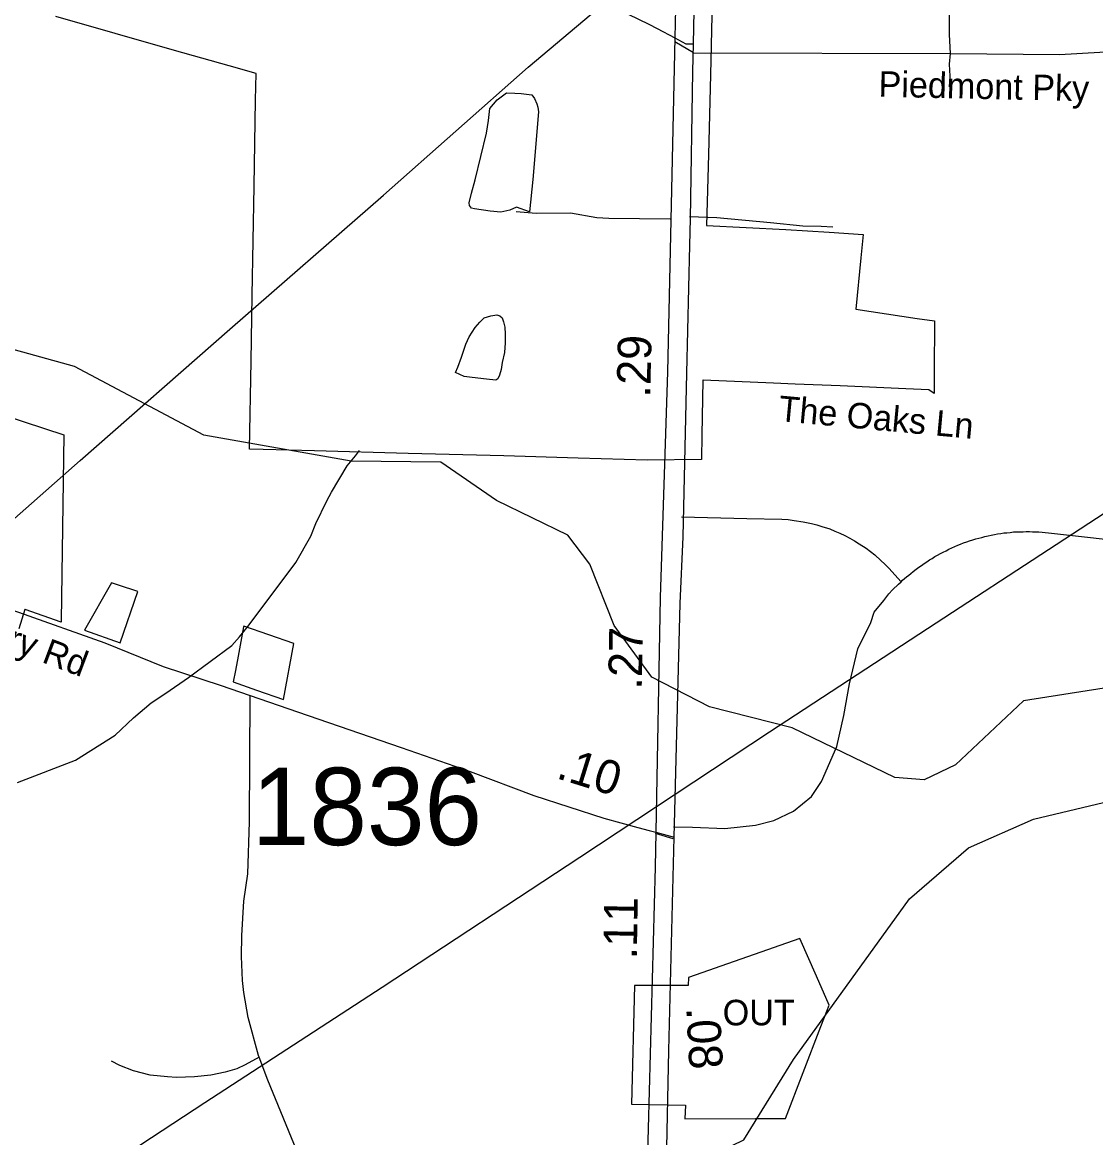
# Model space of a CAD drawing. Extents: x 1662474 to 1856135, y 779280 to 917889.
# Drawn here: x 1713168 to 1717162, y 835176 to 839326 of the extents above; entities that cross this region are included whole.
import ezdxf

# ---------------------------------------------------------------- set-up
doc = ezdxf.new("R2010")
doc.units = 0
for name, color, linetype in [('Cogo Default Point CELL', 7, 'Continuous'), ('Exist Boundary Political City Limit New', 7, 'Continuous'), ('Exist Boundary Political City Limit New Hole', 7, 'Continuous'), ('Exist Hydrographic Misc Water Feature', 7, 'Continuous'), ('Exist Hydrographic Pond Under 1500 Sq Ft', 7, 'Continuous'), ('Exist Road Non-System Type 51', 7, 'Continuous'), ('Exist Road Non-System Type 51 Label', 7, 'Continuous'), ('Exist Road Primary NC Divided Attributed', 7, 'Continuous'), ('Exist Road Primary NC Service Mileage Hundredths English Label', 7, 'Continuous'), ('Exist Road Secondary Mileage Tenths English Label', 7, 'Continuous'), ('Exist Road Secondary Type 51 Attributed', 7, 'Continuous'), ('Exist Road Secondary Type 51 Label', 7, 'Continuous'), ('Exist Utilities Electrical Transmission Line', 7, 'Continuous'), ('Map Preparation Boundary City Limit Buffer Line', 7, 'Continuous'), ('Prop Guardrail', 7, 'Continuous')]:
    doc.layers.add(name, color=color, linetype=linetype)

msp = doc.modelspace()

# ---------------------------------------------------------------- linework, layer by layer
at = {"layer": 'Exist Boundary Political City Limit New'}
for points in [[(1715736.6, 839462.5), (1715728.8, 839130.1), (1715721.2, 838834.4), (1715714.1, 838569.9), (1716008.9, 838554.6)], [(1716008.9, 838554.6), (1716170.1, 838545.6), (1716297.4, 838536.2), (1716288.6, 838449.8), (1716269.1, 838259.2), (1716498.2, 838224.3), (1716562.6, 838214.8), (1716561.2, 838024.2), (1716560.6, 837952.3), (1716560.6, 837945), (1716541, 837958.9), (1716456.1, 837962.6), (1716211.5, 837972.9), (1716043.4, 837980.1), (1715962.6, 837983.5), (1715702.1, 837994.6), (1715700.2, 837994.6), (1715696.8, 837790.2), (1715695.1, 837700.6), (1715695.1, 837699.6), (1715492.9, 837697.2), (1715236.8, 837704.6), (1714960.2, 837712.5), (1714604, 837721.9), (1714256, 837731.4), (1714064.2, 837736.6), (1714013.8, 837737.9), (1714019.5, 838065), (1714023.8, 838309.6), (1714030.9, 838716.2), (1714036.4, 839036.2), (1714037.9, 839134.8), (1713938.1, 839163.3), (1713734.9, 839221.5), (1713292.8, 839348)], [(1713099.6, 837864.4), (1713322.5, 837790.6), (1713313.4, 837100.5), (1713313.4, 837093.9), (1713179.1, 837140.9), (1713178.2, 837141.2), (1713155.4, 837069.3)]]:
    msp.add_lwpolyline(points, dxfattribs=at)
at = {"layer": 'Exist Boundary Political City Limit New Hole'}
for points in [[(1713532.4, 837017.9), (1713598.6, 837207.9), (1713526.6, 837232.2), (1713500.6, 837241.1), (1713400.4, 837063.9), (1713532.4, 837017.9)], [(1714178.9, 837015.4), (1713992.5, 837079.2), (1713991.9, 837076.4), (1713971, 836967.1), (1713961, 836914.6), (1713952.9, 836871.9), (1714039.8, 836841.8), (1714139.8, 836807), (1714178.9, 837015.4)], [(1715635.2, 835297.9), (1715633.9, 835246.5), (1715895.9, 835247.2), (1716007.5, 835247.4), (1716139.8, 835590.5), (1716153.1, 835625.2), (1716170.4, 835669.7), (1716123.2, 835776.9), (1716061.2, 835917.7), (1715646.9, 835772.7), (1715646.2, 835742.1), (1715446.2, 835743.1), (1715435.4, 835301.4), (1715635.2, 835297.9)]]:
    msp.add_lwpolyline(points, dxfattribs=at)
at = {"layer": 'Exist Hydrographic Misc Water Feature'}
for points in [[(1717707.3, 836545.6), (1717268.2, 836833.5), (1717193.3, 836848.2), (1716893.3, 836801.8), (1716640.3, 836564), (1716523.3, 836507.3), (1716415.2, 836516.1), (1716033.2, 836701.1), (1715725.2, 836779.6), (1715510.2, 836889), (1715370.3, 837082.2), (1715280.3, 837310.5), (1715198.2, 837417.3), (1714933.2, 837547.4), (1714725.2, 837689.5), (1714392.2, 837693), (1713843.3, 837789.4), (1713362.2, 838045.5), (1712838.2, 838190.7)], [(1713150.2, 836498), (1713366.7, 836581.4), (1713513.4, 836674.4), (1713581.8, 836738.7), (1713648.3, 836794), (1713702.5, 836829.8), (1713786.8, 836887.9), (1713947.6, 837007), (1713975.9, 837039.2), (1714008.1, 837078.8), (1714185.5, 837316.4), (1714242, 837413.7), (1714260.2, 837461.8), (1714300.9, 837545.5), (1714319, 837577.9), (1714377.6, 837675.2), (1714407.8, 837713.2), (1714423.4, 837732.5)], [(1714158.9, 833372.3), (1714250, 833455.3), (1714294.3, 833509.9), (1714490.2, 833975.3), (1714591.3, 834071.7), (1715102.3, 834261.5), (1715236.3, 834409.8), (1715449.2, 834874.8), (1715468.3, 835064.8), (1715610.3, 835130.8), (1715768.3, 835127.7), (1715852.3, 835168.6), (1716038.2, 835466.8), (1716469.3, 836065.3), (1716688.2, 836254.5), (1716930.3, 836361.2), (1717707.3, 836545.6)]]:
    msp.add_lwpolyline(points, dxfattribs=at)
at = {"layer": 'Exist Hydrographic Pond Under 1500 Sq Ft'}
for points in [[(1715055.7, 838620.7), (1715006.9, 838638.5), (1714982.8, 838626.5), (1714949, 838619.6), (1714909, 838623.7), (1714850.9, 838632.2), (1714839, 838634.1), (1714832.3, 838644.2), (1714831, 838654), (1714839.1, 838689.9), (1714853.4, 838739.7), (1714895.5, 838914), (1714903.3, 838961.1), (1714908.4, 839005.6), (1714934.6, 839037), (1714970.1, 839063.1), (1715001.4, 839062.7), (1715024.9, 839060.9), (1715063.5, 839055.5), (1715073.5, 839042.9), (1715083.2, 839023), (1715086.6, 839010.1), (1715089, 838993.4), (1715067.7, 838741.1), (1715055.7, 838620.7)], [(1714780, 838022.8), (1714788.2, 838042.3), (1714802.4, 838080.5), (1714818.8, 838128.6), (1714830.8, 838156.3), (1714853, 838190.3), (1714871, 838210.4), (1714887.1, 838226.6), (1714911.4, 838234.2), (1714933.4, 838237.9), (1714945.4, 838234.4), (1714953.2, 838226), (1714959.2, 838211.9), (1714963.1, 838192.2), (1714964.9, 838165.9), (1714964.9, 838133.8), (1714962.7, 838097.8), (1714954.3, 838060.2), (1714950.2, 838034), (1714944.1, 838013.7), (1714938.1, 837999.8), (1714930.2, 837994.2), (1714896, 837998.2), (1714842, 838004.2), (1714811.9, 838008.2), (1714780, 838022.8)]]:
    msp.add_lwpolyline(points, dxfattribs=at)
at = {"layer": 'Exist Road Non-System Type 51'}
for p, q in [((1715666.1, 839212.1), (1715596, 839253.2)), ((1715666.1, 839212.1), (1716621.6, 839209.4)), ((1715522.8, 836309.2), (1715588.4, 836289.5))]:
    msp.add_line(p, q, dxfattribs=at)
for points in [[(1716621.6, 839209.4), (1716617.8, 839281.1), (1716615.9, 839924.1)], [(1716621.6, 839209.4), (1717027.1, 839206.6), (1717263.1, 839219.4), (1717467.4, 839265.1), (1717531.9, 839287.4)], [(1716617.9, 839085.2), (1716620.9, 839125.4), (1716618.1, 839170), (1716621.6, 839209.4)], [(1715005.4, 838621.8), (1715080.2, 838615.2), (1715208.1, 838617.1), (1715306.5, 838600.2), (1715350.1, 838596.6), (1715578.4, 838594.5)], [(1715650.4, 838602.9), (1715752.1, 838600), (1715951.9, 838581.1), (1716071.9, 838569), (1716140.6, 838567.4), (1716183.8, 838564.4)], [(1715621.4, 837486.4), (1715864, 837479.9), (1715994.4, 837476.9), (1716017.5, 837475.6), (1716040.4, 837472.8), (1716074.1, 837467.8), (1716104.1, 837461.7), (1716124.1, 837456.2), (1716143.5, 837450.7), (1716172.6, 837441), (1716191.5, 837433.1), (1716210.4, 837424.9), (1716228.8, 837416.2), (1716246.9, 837406.6), (1716264.8, 837397.2), (1716282.1, 837385.9), (1716307.5, 837369.1), (1716324.1, 837357.2), (1716340.1, 837344.4), (1716363.1, 837323.9), (1716377.9, 837310.5), (1716392.4, 837295.6), (1716437.8, 837244.7)], [(1716437.8, 837244.7), (1716442.9, 837250.2), (1716450.6, 837256.2), (1716458.1, 837263), (1716466.1, 837269.6), (1716474.1, 837275.6), (1716482.4, 837282.2), (1716494.4, 837291.9), (1716503.9, 837298.7), (1716513.6, 837305.5), (1716523.2, 837312.4), (1716533.2, 837319.2), (1716543.2, 837326), (1716553.1, 837331.5), (1716563.4, 837337.9), (1716573.6, 837343.9), (1716584.1, 837349.6), (1716594.6, 837354.9), (1716605.1, 837360.1), (1716615.6, 837365.7), (1716626.6, 837370.6), (1716637.4, 837375.4), (1716648.5, 837380.4), (1716659.5, 837384), (1716670.5, 837388.8), (1716681.9, 837392.7), (1716692.9, 837396.6), (1716704.6, 837400.5), (1716715.6, 837403.7), (1716727.1, 837406.9), (1716738.5, 837409.5), (1716750, 837412.4), (1716761.6, 837415.2), (1716773.1, 837417.6), (1716784.9, 837420.5), (1716796.8, 837422.6), (1716808.4, 837423.9), (1716820.4, 837426), (1716831.9, 837426.5), (1716843.8, 837427.9), (1716855.6, 837429.7), (1716867.6, 837429.7), (1716879.4, 837430.5), (1716891.8, 837430.8), (1716902.9, 837431), (1716915.1, 837431.2), (1716926.9, 837430.8), (1716938.8, 837430.2), (1716950.6, 837430.2), (1716962.4, 837428.9), (1716974.1, 837427.6), (1716986, 837426.5), (1717131.1, 837410.2), (1717436.9, 837375.6)], [(1715590.9, 836332.4), (1715662.2, 836331.5), (1715782.1, 836326.2), (1715896.6, 836338.4), (1715964.4, 836355.8), (1716037.1, 836390.5), (1716104.9, 836446), (1716141.4, 836501.6), (1716198.6, 836631.8), (1716224.6, 836746.4), (1716245.5, 836864.4), (1716276.8, 836994.5), (1716324.9, 837092.4), (1716338, 837131), (1716373.4, 837175.4), (1716392.9, 837199), (1716406.5, 837213.9), (1716428, 837235.8), (1716437.8, 837244.7)], [(1714049.2, 835475.5), (1714046.6, 835482.4), (1714008.1, 835622.9), (1713992.2, 835715.9), (1713987.6, 835761.6), (1713983.8, 835850.1), (1713984.9, 835928.6), (1713993, 836056), (1714007.6, 836158.2), (1714014.1, 836351.7), (1714016.4, 836820.2)], [(1714049.2, 835475.5), (1713997.9, 835447.5), (1713966.2, 835432), (1713922.9, 835420.5), (1713869.9, 835409.4), (1713808.6, 835402.1), (1713742.4, 835400.8), (1713709, 835402.2), (1713644, 835409.4), (1713582.4, 835424.9), (1713530.9, 835445), (1713500.4, 835460.5)], [(1714363.1, 834704.5), (1714081.9, 835390.5), (1714049.2, 835475.5)]]:
    msp.add_lwpolyline(points, dxfattribs=at)
at = {"layer": 'Exist Road Primary NC Divided Attributed'}
for points in [[(1715665.5, 839245.2), (1715694.5, 840641.3), (1715737.2, 841730.2), (1715754.8, 841874), (1715800.1, 842162.9), (1715821.1, 842312.6), (1715901.3, 842730.2), (1715980.5, 843112.8), (1716088.8, 843625.2), (1716127.1, 843800.2)], [(1715659.4, 841524.8), (1715646.3, 841314.2), (1715616, 840142.8), (1715596.6, 839267.5)], [(1715596.6, 839267.5), (1715569, 838025.9), (1715541.7, 837186.4), (1715525.8, 836312.5)], [(1715593.9, 836293.9), (1715616, 837163.7), (1715626.5, 837411.1), (1715640.9, 838020.4), (1715652.2, 838496.7), (1715653.9, 838594.7), (1715663.4, 839142.7), (1715665.5, 839245.2)], [(1715525.8, 836312.5), (1715523.4, 836182.6), (1715493.6, 835071.5), (1715489.3, 834817.2), (1715468.7, 834491), (1715443.9, 834259.9), (1715419.1, 834123.6), (1715386.2, 834005.1), (1715328.4, 833811.1), (1715266.3, 833657.2), (1715154.8, 833409.5), (1714846.4, 832892.5)], [(1714846.4, 832892.5), (1715138.3, 833260.9), (1715220.9, 833393), (1715262.2, 833475.6), (1715324.1, 833615.9), (1715439.5, 833917.9), (1715489.6, 834100.4), (1715521.2, 834274.1), (1715542.2, 834537.3), (1715564.8, 835079.6), (1715573.8, 835500.5), (1715593.9, 836293.9)]]:
    msp.add_lwpolyline(points, dxfattribs=at)
at = {"layer": 'Exist Road Secondary Type 51 Attributed'}
for points in [[(1710418.8, 841009.6), (1710563.7, 841009.6), (1710837.8, 841011.6), (1711210.1, 841002.1), (1711560.2, 841000), (1711747.3, 841000.7), (1711943.6, 840998.8), (1712221.8, 841000.2), (1712341.9, 841003), (1712403.8, 840984.3), (1712507.5, 840941.2), (1712714.7, 840855.1), (1712917.9, 840760.9), (1713172.6, 840624.5), (1713475.2, 840459.2), (1713843.4, 840255.4), (1714133.9, 840094.4), (1714480.1, 839883.9), (1714725, 839735.9), (1715021.5, 839576.8), (1715268.7, 839432), (1715499.9, 839319.2), (1715529.9, 839303.2), (1715596.6, 839267.5)], [(1715596.6, 839267.5), (1715637, 839245.9), (1715665.5, 839245.2)], [(1710944.1, 838118.4), (1711058.3, 838036.8), (1711314.9, 837858.2), (1711424.5, 837781.8), (1711482.4, 837740.4), (1711566.8, 837682.1), (1711642.8, 837635.4), (1711713.3, 837606.8), (1712023.8, 837497.1), (1712255.3, 837430.5), (1712559.8, 837323.9), (1712847.2, 837232.4), (1713154.5, 837131.3), (1713475.6, 837017.9), (1713692.5, 836929.5), (1713907.7, 836858.2), (1714192.1, 836761.2), (1714577.6, 836628.3), (1714835, 836539.2), (1715071, 836449.6), (1715331.7, 836365.5), (1715458.6, 836330.8), (1715500.2, 836319.4), (1715525.8, 836312.5)], [(1715525.8, 836312.5), (1715593.9, 836293.9)]]:
    msp.add_lwpolyline(points, dxfattribs=at)
at = {"layer": 'Exist Utilities Electrical Transmission Line'}
for points in [[(1713005.3, 834756), (1713847.9, 835307.5), (1714507.2, 835736.7), (1715243.2, 836219.4), (1715948.8, 836686.2), (1716567.8, 837092), (1717404.3, 837637.4), (1718087.8, 838090.6), (1719069.6, 838734.7), (1719749, 839171.9), (1720424.4, 839616.9)], [(1712754.5, 837141.9), (1713383.1, 837695.5), (1713940.9, 838184), (1714512.7, 838682.2), (1715050.5, 839158.9), (1715309, 839376.4)]]:
    msp.add_lwpolyline(points, dxfattribs=at)
at = {"layer": 'Map Preparation Boundary City Limit Buffer Line'}
for points in [[(1715736.6, 839462.5), (1715728.8, 839130.1), (1715721.2, 838834.4), (1715714.1, 838569.9), (1716008.9, 838554.6)], [(1716008.9, 838554.6), (1716170.1, 838545.6), (1716297.4, 838536.2), (1716288.6, 838449.8), (1716269.1, 838259.2), (1716498.2, 838224.3), (1716562.6, 838214.8), (1716561.2, 838024.2), (1716560.6, 837952.3), (1716560.6, 837945), (1716541, 837958.9), (1716456.1, 837962.6), (1716211.5, 837972.9), (1716043.4, 837980.1), (1715962.6, 837983.5), (1715702.1, 837994.6), (1715700.2, 837994.6), (1715696.8, 837790.2), (1715695.1, 837700.6), (1715695.1, 837699.6), (1715492.9, 837697.2), (1715236.8, 837704.6), (1714960.2, 837712.5), (1714604, 837721.9), (1714256, 837731.4), (1714064.2, 837736.6), (1714013.8, 837737.9), (1714019.5, 838065), (1714023.8, 838309.6), (1714030.9, 838716.2), (1714036.4, 839036.2), (1714037.9, 839134.8), (1713938.1, 839163.3), (1713734.9, 839221.5), (1713292.8, 839348)], [(1713099.6, 837864.4), (1713322.5, 837790.6), (1713313.4, 837100.5), (1713313.4, 837093.9), (1713179.1, 837140.9), (1713178.2, 837141.2), (1713155.4, 837069.3)], [(1713532.4, 837017.9), (1713598.6, 837207.9), (1713526.6, 837232.2), (1713500.6, 837241.1), (1713400.4, 837063.9), (1713532.4, 837017.9)], [(1714178.9, 837015.4), (1713992.5, 837079.2), (1713991.9, 837076.4), (1713971, 836967.1), (1713961, 836914.6), (1713952.9, 836871.9), (1714039.8, 836841.8), (1714139.8, 836807), (1714178.9, 837015.4)], [(1715635.2, 835297.9), (1715633.9, 835246.5), (1715895.9, 835247.2), (1716007.5, 835247.4), (1716139.8, 835590.5), (1716153.1, 835625.2), (1716170.4, 835669.7), (1716123.2, 835776.9), (1716061.2, 835917.7), (1715646.9, 835772.7), (1715646.2, 835742.1), (1715446.2, 835743.1), (1715435.4, 835301.4), (1715635.2, 835297.9)]]:
    msp.add_lwpolyline(points, dxfattribs=at)

# ---------------------------------------------------------------- texts
at = {"layer": 'Cogo Default Point CELL'}
msp.add_text('1836', height=288, dxfattribs=at).set_placement((1714022.1, 836264.8))
at = {"layer": 'Exist Boundary Political City Limit New Hole'}
msp.add_text('OUT', height=95, dxfattribs=at).set_placement((1715774.1, 835594.3))
at = {"layer": 'Exist Road Non-System Type 51 Label'}
for s, rotation, p in [('Piedmont Pky', 358.7511, (1716353.2, 839049.2)), ('The Oaks Ln', 354.7423, (1715978.8, 837842.8))]:
    msp.add_text(s, height=95, rotation=rotation, dxfattribs=at).set_placement(p)
at = {"layer": 'Exist Road Primary NC Service Mileage Hundredths English Label'}
for s, rotation, p in [('.29', 88.7266, (1715504.4, 837929)), ('.27', 88.9579, (1715472.9, 836842.3))]:
    msp.add_text(s, height=125, rotation=rotation, dxfattribs=at).set_placement(p)
at = {"layer": 'Exist Road Secondary Mileage Tenths English Label'}
msp.add_text('.10', height=125, rotation=342.7658, dxfattribs=at).set_placement((1715151, 836514.9))
at = {"layer": 'Exist Road Secondary Type 51 Label'}
msp.add_text('Willard Dairy Rd', height=95, rotation=339.3815, dxfattribs=at).set_placement((1712530.2, 837212.4))
at = {"layer": 'Prop Guardrail'}
for s, rotation, p in [('.11', 89.0759, (1715454.6, 835839)), ('.08', 273.0669, (1715638.4, 835659.7))]:
    msp.add_text(s, height=125, rotation=rotation, dxfattribs=at).set_placement(p)

doc.saveas('drawing.dxf')
